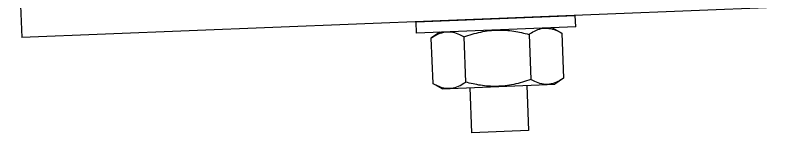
# Model space of a CAD drawing. Extents: x 9538 to 81668, y 7600 to 11751.
# Drawn here: x 25892.04 to 25899.02, y 9744.39 to 9745.47 of the extents above; entities that cross this region are included whole.
import ezdxf

# ---------------------------------------------------------------- set-up
doc = ezdxf.new("R2010")
doc.units = 0
doc.layers.add('dsnStdTable', color=7, linetype='Continuous')

msp = doc.modelspace()

# ---------------------------------------------------------------- linework, layer by layer
at = {"layer": 'dsnStdTable'}
for p, q in [((25892.0355, 9746.7555), (25892.0952, 9745.2635)), ((25892.0355, 9746.7555), (25892.0952, 9745.2635)), ((25899.0186, 9745.5404), (25892.0952, 9745.2635)), ((25899.0186, 9745.5404), (25892.0952, 9745.2635)), ((25895.7215, 9745.4086), (25897.1839, 9745.4671)), ((25895.7215, 9745.4086), (25897.1839, 9745.4671)), ((25897.1881, 9745.3628), (25897.1839, 9745.4671)), ((25897.1881, 9745.3628), (25897.1839, 9745.4671)), ((25895.7257, 9745.3043), (25895.7215, 9745.4086)), ((25895.7257, 9745.3043), (25895.7215, 9745.4086)), ((25897.1881, 9745.3628), (25895.7257, 9745.3043)), ((25897.1881, 9745.3628), (25895.7257, 9745.3043)), ((25896.9745, 9745.3543), (25897.0599, 9745.3052)), ((25896.9745, 9745.3543), (25897.0599, 9745.3052)), ((25895.9392, 9745.3129), (25895.858, 9745.2571)), ((25895.9392, 9745.3129), (25895.858, 9745.2571)), ((25895.858, 9745.2571), (25895.8747, 9744.8416)), ((25895.858, 9745.2571), (25895.8747, 9744.8416)), ((25896.1585, 9745.2691), (25896.1751, 9744.8536)), ((25896.1585, 9745.2691), (25896.1751, 9744.8536)), ((25896.7594, 9745.2931), (25896.776, 9744.8776)), ((25896.7594, 9745.2931), (25896.776, 9744.8776)), ((25897.0599, 9745.3052), (25897.0765, 9744.8897)), ((25897.0599, 9745.3052), (25897.0765, 9744.8897)), ((25895.96, 9744.7925), (25895.8747, 9744.8416)), ((25895.96, 9744.7925), (25895.8747, 9744.8416)), ((25897.0765, 9744.8897), (25896.9953, 9744.8339)), ((25897.0765, 9744.8897), (25896.9953, 9744.8339)), ((25895.96, 9744.7925), (25896.926, 9744.8311)), ((25895.96, 9744.7925), (25896.926, 9744.8311)), ((25896.2341, 9744.3873), (25896.2175, 9744.8028)), ((25896.2341, 9744.3873), (25896.2175, 9744.8028)), ((25896.7379, 9744.8236), (25896.7545, 9744.4081)), ((25896.7379, 9744.8236), (25896.7545, 9744.4081)), ((25896.926, 9744.8311), (25896.9953, 9744.8339)), ((25896.926, 9744.8311), (25896.9953, 9744.8339)), ((25896.7545, 9744.4081), (25896.2341, 9744.3873)), ((25896.7545, 9744.4081), (25896.2341, 9744.3873))]:
    msp.add_line(p, q, dxfattribs=at)
for points in [[(25896.1585, 9745.2691), (25896.2103, 9745.2859), (25896.3154, 9745.32), (25896.4724, 9745.3369), (25896.6222, 9745.3264), (25896.7133, 9745.3043), (25896.7594, 9745.2931)], [(25896.1585, 9745.2691), (25896.2103, 9745.2859), (25896.3154, 9745.32), (25896.4724, 9745.3369), (25896.6222, 9745.3264), (25896.7133, 9745.3043), (25896.7594, 9745.2931)], [(25896.7594, 9745.2931), (25896.7717, 9745.3011), (25896.8063, 9745.3237), (25896.8701, 9745.3501), (25896.944, 9745.3517), (25897.0074, 9745.3331), (25897.042, 9745.3147), (25897.0599, 9745.3052)], [(25896.7594, 9745.2931), (25896.7717, 9745.3011), (25896.8063, 9745.3237), (25896.8701, 9745.3501), (25896.944, 9745.3517), (25897.0074, 9745.3331), (25897.042, 9745.3147), (25897.0599, 9745.3052)], [(25896.1585, 9745.2691), (25896.1457, 9745.2761), (25896.1093, 9745.2958), (25896.0437, 9745.317), (25895.9699, 9745.3127), (25895.9081, 9745.2891), (25895.8751, 9745.268), (25895.8581, 9745.2571)], [(25896.1585, 9745.2691), (25896.1457, 9745.2761), (25896.1093, 9745.2958), (25896.0437, 9745.317), (25895.9699, 9745.3127), (25895.9081, 9745.2891), (25895.8751, 9745.268), (25895.8581, 9745.2571)], [(25895.8747, 9744.8416), (25895.8924, 9744.8322), (25895.927, 9744.8137), (25895.9896, 9744.7953), (25896.0636, 9744.7964), (25896.1276, 9744.8226), (25896.1629, 9744.8456), (25896.1751, 9744.8536)], [(25895.8747, 9744.8416), (25895.8924, 9744.8322), (25895.927, 9744.8137), (25895.9896, 9744.7953), (25896.0636, 9744.7964), (25896.1276, 9744.8226), (25896.1629, 9744.8456), (25896.1751, 9744.8536)], [(25896.776, 9744.8776), (25896.7242, 9744.8608), (25896.6191, 9744.8267), (25896.4622, 9744.8099), (25896.3123, 9744.8204), (25896.2212, 9744.8424), (25896.1751, 9744.8536)], [(25896.776, 9744.8776), (25896.7242, 9744.8608), (25896.6191, 9744.8267), (25896.4622, 9744.8099), (25896.3123, 9744.8204), (25896.2212, 9744.8424), (25896.1751, 9744.8536)], [(25897.0765, 9744.8897), (25897.0596, 9744.8789), (25897.0266, 9744.8577), (25896.9656, 9744.8343), (25896.8918, 9744.8296), (25896.8259, 9744.8506), (25896.7889, 9744.8707), (25896.776, 9744.8776)], [(25897.0765, 9744.8897), (25897.0596, 9744.8789), (25897.0266, 9744.8577), (25896.9656, 9744.8343), (25896.8918, 9744.8296), (25896.8259, 9744.8506), (25896.7889, 9744.8707), (25896.776, 9744.8776)]]:
    msp.add_open_spline(points, degree=3, dxfattribs=at)

doc.saveas('drawing.dxf')
